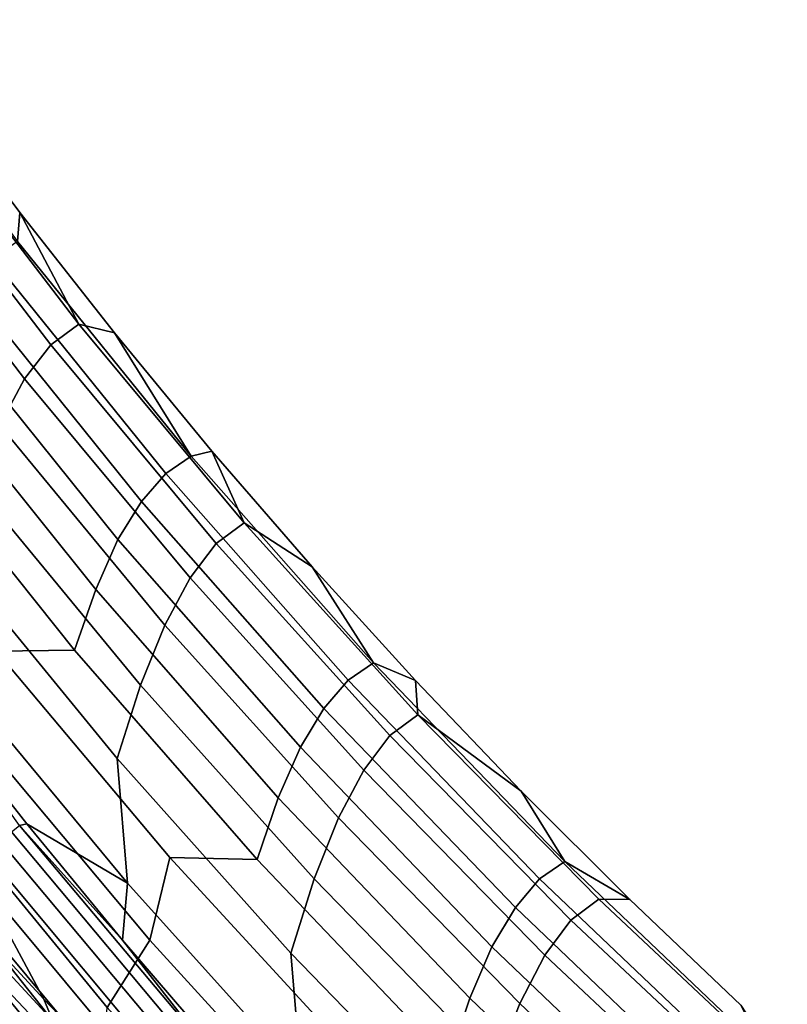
# Model space of a CAD drawing. Header units: metres. Extents: x -109 to 109, y -342 to 66.
# Tile 396 of 512: x 31.51 to 33.93, y -1.66 to 1.44. Entities that reach past the tile are written whole.
import ezdxf

# ---------------------------------------------------------------- set-up
doc = ezdxf.new("R2010")
doc.units = ezdxf.units.M
doc.layers.add('solid_K_24_62_16_000B91', color=7, linetype='CONTINUOUS')

msp = doc.modelspace()

# ---------------------------------------------------------------- linework, layer by layer
at = {"layer": 'solid_K_24_62_16_000B91'}
for points in [[(31.508896, 0.837283, 0.00355), (31.219938, 1.223836, 0.00356), (30.98591, 1.443706, 1.851275), (31.502281, 0.745325, 1.854878)], [(31.69483, 0.485048, -2.12018), (31.199251, 1.131131, -2.117817), (31.219938, 1.223836, 0.00356), (31.508896, 0.837283, 0.00355)], [(31.111061, 1.066944, -4.82453), (31.199251, 1.131131, -2.117817), (31.69483, 0.485048, -2.12018), (31.606667, 0.420484, -4.811264)], [(31.028673, 0.960854, -7.529274), (31.111061, 1.066944, -4.82453), (31.606667, 0.420484, -4.811264), (31.524199, 0.313371, -7.500353)], [(30.949318, 0.816246, -10.23099), (31.028673, 0.960854, -7.529274), (31.524199, 0.313371, -7.500353), (31.444628, 0.16686, -10.186357)], [(31.508896, 0.837283, 0.00355), (31.502281, 0.745325, 1.854878), (32.048462, 0.070013, 1.859828), (31.80711, 0.457803, 0.003541)], [(31.69483, 0.485048, -2.12018), (31.508896, 0.837283, 0.00355), (31.80711, 0.457803, 0.003541)], [(32.048462, 0.070013, 1.859828), (31.502281, 0.745325, 1.854878), (31.422394, 0.69105, 4.304801), (31.968641, 0.015557, 4.294783)], [(31.968641, 0.015557, 4.294783), (31.422394, 0.69105, 4.304801), (31.345922, 0.603967, 6.75333), (31.892166, -0.072434, 6.728318)], [(31.892166, -0.072434, 6.728318), (31.345922, 0.603967, 6.75333), (31.271517, 0.485236, 9.199722), (31.817684, -0.192888, 9.159668)], [(31.817684, -0.192888, 9.159668), (31.271517, 0.485236, 9.199722), (31.202158, 0.330429, 11.642864), (31.748186, -0.349868, 11.587729)], [(31.606667, 0.420484, -4.811264), (31.69483, 0.485048, -2.12018), (32.216278, -0.140338, -2.123751), (32.128181, -0.205292, -4.799479)], [(32.216278, -0.140338, -2.123751), (31.69483, 0.485048, -2.12018), (31.80711, 0.457803, 0.003541), (32.114403, 0.085618, 0.003531)], [(32.114403, 0.085618, 0.003531), (31.80711, 0.457803, 0.003541), (32.048462, 0.070013, 1.859828)], [(31.524199, 0.313371, -7.500353), (31.606667, 0.420484, -4.811264), (32.128181, -0.205292, -4.799479), (32.045734, -0.313427, -7.473192)], [(31.748186, -0.349868, 11.587729), (31.202158, 0.330429, 11.642864), (31.135769, 0.141764, 14.081915), (31.681576, -0.541319, 14.011641)], [(31.444628, 0.16686, -10.186357), (31.524199, 0.313371, -7.500353), (32.045734, -0.313427, -7.473192), (31.966133, -0.461824, -10.143767)], [(31.367765, -0.019226, -12.868152), (31.444628, 0.16686, -10.186357), (31.966133, -0.461824, -10.143767), (31.889174, -0.650633, -12.810064)], [(31.681576, -0.541319, 14.011641), (31.135769, 0.141764, 14.081915), (30.9163, 0.12719, 16.541851), (31.435087, -0.544464, 16.458157)], [(32.623428, -0.580958, 1.866116), (32.048462, 0.070013, 1.859828), (31.968641, 0.015557, 4.294783), (32.543694, -0.63561, 4.286401)], [(32.114403, 0.085618, 0.003531), (32.048462, 0.070013, 1.859828), (32.623428, -0.580958, 1.866116), (32.430599, -0.279057, 0.003523)], [(32.216278, -0.140338, -2.123751), (32.114403, 0.085618, 0.003531), (32.430599, -0.279057, 0.003523)], [(32.543694, -0.63561, 4.286401), (31.968641, 0.015557, 4.294783), (31.892166, -0.072434, 6.728318), (32.467312, -0.724509, 6.705246)], [(31.294916, -0.247196, -15.544355), (31.367765, -0.019226, -12.868152), (31.889174, -0.650633, -12.810064), (31.816154, -0.881965, -15.4707)], [(32.467312, -0.724509, 6.705246), (31.892166, -0.072434, 6.728318), (31.817684, -0.192888, 9.159668), (32.392925, -0.846666, 9.121864)], [(32.128181, -0.205292, -4.799479), (32.216278, -0.140338, -2.123751), (32.76273, -0.74399, -2.128524), (32.674736, -0.809346, -4.789196)], [(32.76273, -0.74399, -2.128524), (32.216278, -0.140338, -2.123751), (32.430599, -0.279057, 0.003523), (32.755516, -0.636009, 0.003514)], [(32.392925, -0.846666, 9.121864), (31.817684, -0.192888, 9.159668), (31.748186, -0.349868, 11.587729), (32.323509, -1.005786, 11.535164)], [(32.045734, -0.313427, -7.473192), (32.128181, -0.205292, -4.799479), (32.674736, -0.809346, -4.789196), (32.592419, -0.918497, -7.447834)], [(31.294916, -0.247196, -15.544355), (31.816154, -0.881965, -15.4707), (31.848, -1.274271, -18.107807), (31.326599, -0.64541, -18.195717)], [(32.755516, -0.636009, 0.003514), (32.430599, -0.279057, 0.003523), (32.623428, -0.580958, 1.866116)], [(31.966133, -0.461824, -10.143767), (32.045734, -0.313427, -7.473192), (32.592419, -0.918497, -7.447834), (32.512962, -1.068755, -10.103295)], [(32.323509, -1.005786, 11.535164), (31.748186, -0.349868, 11.587729), (31.681576, -0.541319, 14.011641), (32.256966, -1.199978, 13.944265)], [(31.889174, -0.650633, -12.810064), (31.966133, -0.461824, -10.143767), (32.512962, -1.068755, -10.103295), (32.436161, -1.260242, -12.754416)], [(31.982258, -1.193582, 16.377447), (31.435087, -0.544464, 16.458157), (31.371515, -0.801071, 18.876177), (31.918541, -1.45418, 18.780865)], [(32.256966, -1.199978, 13.944265), (31.681576, -0.541319, 14.011641), (31.435087, -0.544464, 16.458157), (31.982258, -1.193582, 16.377447)], [(33.226093, -1.206358, 1.873729), (32.623428, -0.580958, 1.866116), (32.543694, -0.63561, 4.286401), (33.146469, -1.261224, 4.279673)], [(33.088966, -0.985029, 0.003506), (32.755516, -0.636009, 0.003514), (32.623428, -0.580958, 1.866116), (33.226093, -1.206358, 1.873729)], [(31.23815, -0.714755, -19.454266), (31.326599, -0.64541, -18.195717), (31.848, -1.274271, -18.107807), (31.53092, -1.088016, -19.459311)], [(31.816154, -0.881965, -15.4707), (31.889174, -0.650633, -12.810064), (32.436161, -1.260242, -12.754416), (32.363293, -1.494877, -15.399817)], [(33.146469, -1.261224, 4.279673), (32.543694, -0.63561, 4.286401), (32.467312, -0.724509, 6.705246), (33.070274, -1.351024, 6.684161)], [(32.76273, -0.74399, -2.128524), (32.755516, -0.636009, 0.003514), (33.088966, -0.985029, 0.003506)], [(31.508512, -1.092542, -19.606047), (31.23815, -0.714755, -19.454266), (31.53092, -1.088016, -19.459311)], [(33.070274, -1.351024, 6.684161), (32.467312, -0.724509, 6.705246), (32.392925, -0.846666, 9.121864), (32.996147, -1.474855, 9.086386)], [(32.674736, -0.809346, -4.789196), (32.76273, -0.74399, -2.128524), (33.333279, -1.324907, -2.134491), (33.24543, -1.390675, -4.78043)], [(32.76273, -0.74399, -2.128524), (33.088966, -0.985029, 0.003506), (33.430756, -1.325914, 0.003497), (33.333279, -1.324907, -2.134491)], [(31.918541, -1.45418, 18.780865), (31.371515, -0.801071, 18.876177), (31.247419, -1.013267, 21.300329), (31.784214, -1.665906, 21.191191)], [(32.592419, -0.918497, -7.447834), (32.674736, -0.809346, -4.789196), (33.24543, -1.390675, -4.78043), (33.163338, -1.500833, -7.424325)], [(32.996147, -1.474855, 9.086386), (32.392925, -0.846666, 9.121864), (32.323509, -1.005786, 11.535164), (32.927032, -1.636073, 11.48527)], [(31.816154, -0.881965, -15.4707), (32.363293, -1.494877, -15.399817), (32.395042, -1.8814, -18.022989), (31.848, -1.274271, -18.107807)], [(32.512962, -1.068755, -10.103295), (32.592419, -0.918497, -7.447834), (33.163338, -1.500833, -7.424325), (33.084202, -1.652917, -10.065006)], [(33.430756, -1.325914, 0.003497), (33.088966, -0.985029, 0.003506), (33.226093, -1.206358, 1.873729)], [(31.585026, -1.639346, 22.4972), (31.770435, -1.833555, 22.30934), (31.784214, -1.665906, 21.191191), (31.247419, -1.013267, 21.300329)], [(31.400541, -1.440893, 22.692883), (31.585026, -1.639346, 22.4972), (31.247419, -1.013267, 21.300329)], [(32.927032, -1.636073, 11.48527), (32.323509, -1.005786, 11.535164), (32.256966, -1.199978, 13.944265), (32.860836, -1.832946, 13.879918)], [(32.436161, -1.260242, -12.754416), (32.512962, -1.068755, -10.103295), (33.084202, -1.652917, -10.065006), (33.007809, -1.847026, -12.701299)], [(32.052616, -1.865074, -19.901171), (31.447252, -1.141805, -19.891943), (31.482748, -1.11326, -19.750711), (32.087364, -1.83437, -19.760206)], [(32.087364, -1.83437, -19.760206), (31.482748, -1.11326, -19.750711), (31.508512, -1.092542, -19.606047), (32.112766, -1.811924, -19.615736)], [(31.508512, -1.092542, -19.606047), (31.53092, -1.088016, -19.459311), (31.832111, -1.454022, -19.464293)], [(32.112766, -1.811924, -19.615736), (31.508512, -1.092542, -19.606047), (31.832111, -1.454022, -19.464293)], [(31.832111, -1.454022, -19.464293), (31.53092, -1.088016, -19.459311), (31.848, -1.274271, -18.107807)], [(32.008789, -1.903801, -20.037554), (31.402292, -1.17796, -20.028662), (31.447252, -1.141805, -19.891943), (32.052616, -1.865074, -19.901171)], [(31.956219, -1.950256, -20.168318), (31.348213, -1.22145, -20.15983), (31.402292, -1.17796, -20.028662), (32.008789, -1.903801, -20.037554)], [(32.556816, -1.818986, 16.29987), (31.982258, -1.193582, 16.377447), (31.918541, -1.45418, 18.780865), (32.493347, -2.083494, 18.689037)], [(32.860836, -1.832946, 13.879918), (32.256966, -1.199978, 13.944265), (31.982258, -1.193582, 16.377447), (32.556816, -1.818986, 16.29987)], [(33.855316, -1.80501, 1.882654), (33.226093, -1.206358, 1.873729), (33.146469, -1.261224, 4.279673), (33.775829, -1.860104, 4.27461)], [(33.780682, -1.658466, 0.00349), (33.430756, -1.325914, 0.003497), (33.226093, -1.206358, 1.873729), (33.855316, -1.80501, 1.882654)], [(31.895302, -2.004086, -20.292465), (31.285427, -1.271943, -20.284447), (31.348213, -1.22145, -20.15983), (31.956219, -1.950256, -20.168318)], [(32.363293, -1.494877, -15.399817), (32.436161, -1.260242, -12.754416), (33.007809, -1.847026, -12.701299), (32.935398, -2.084891, -15.331825)], [(33.775829, -1.860104, 4.27461), (33.146469, -1.261224, 4.279673), (33.070274, -1.351024, 6.684161), (33.699905, -1.950796, 6.665099)], [(31.826506, -2.06488, -20.40905), (31.214411, -1.329054, -20.401562), (31.285427, -1.271943, -20.284447), (31.895302, -2.004086, -20.292465)], [(31.832111, -1.454022, -19.464293), (31.848, -1.274271, -18.107807), (32.395042, -1.8814, -18.022989), (32.14159, -1.812609, -19.46921)], [(31.750353, -2.132175, -20.517183), (31.135708, -1.392349, -20.510283), (31.214411, -1.329054, -20.401562), (31.826506, -2.06488, -20.40905)], [(33.24543, -1.390675, -4.78043), (33.333279, -1.324907, -2.134491), (33.926983, -1.882127, -2.141641), (33.839314, -1.948315, -4.773197)], [(33.926983, -1.882127, -2.141641), (33.333279, -1.324907, -2.134491), (33.430756, -1.325914, 0.003497), (33.780682, -1.658466, 0.00349)], [(31.613182, -1.707812, 22.631536), (31.400541, -1.440893, 22.692883), (31.288561, -1.35729, 22.980972)], [(31.707357, -1.864416, 22.685106), (31.613182, -1.707812, 22.631536), (31.288561, -1.35729, 22.980972), (31.384232, -1.521666, 23.025198)], [(33.699905, -1.950796, 6.665099), (33.070274, -1.351024, 6.684161), (32.996147, -1.474855, 9.086386), (33.626202, -2.076263, 9.053298)], [(31.667423, -2.205459, -20.616043), (31.049915, -1.461344, -20.609781), (31.135708, -1.392349, -20.510283), (31.750353, -2.132175, -20.517183)], [(33.163338, -1.500833, -7.424325), (33.24543, -1.390675, -4.78043), (33.839314, -1.948315, -4.773197), (33.757538, -2.059465, -7.402701)], [(31.613182, -1.707812, 22.631536), (31.585026, -1.639346, 22.4972), (31.400541, -1.440893, 22.692883)], [(32.493347, -2.083494, 18.689037), (31.918541, -1.45418, 18.780865), (31.784214, -1.665906, 21.191191), (32.348705, -2.295379, 21.085787)], [(32.112766, -1.811924, -19.615736), (31.832111, -1.454022, -19.464293), (32.14159, -1.812609, -19.46921)], [(31.57835, -2.284172, -20.704874), (30.957687, -1.535516, -20.699301), (31.049915, -1.461344, -20.609781), (31.667423, -2.205459, -20.616043)], [(33.626202, -2.076263, 9.053298), (32.996147, -1.474855, 9.086386), (32.927032, -1.636073, 11.48527), (33.557598, -2.239525, 11.438142)], [(32.363293, -1.494877, -15.399817), (32.935398, -2.084891, -15.331825), (32.966797, -2.465772, -17.941406), (32.395042, -1.8814, -18.022989)], [(33.084202, -1.652917, -10.065006), (33.163338, -1.500833, -7.424325), (33.757538, -2.059465, -7.402701), (33.678898, -2.213334, -10.028967)], [(31.483812, -2.367717, -20.783003), (30.85973, -1.614298, -20.778158), (30.957687, -1.535516, -20.699301), (31.57835, -2.284172, -20.704874)], [(31.361744, -1.57608, 23.184153), (31.685806, -1.919037, 22.842052), (31.707357, -1.864416, 22.685106), (31.384232, -1.521666, 23.025198)], [(31.324104, -1.632944, 23.342804), (31.649448, -1.976724, 22.998211), (31.685806, -1.919037, 22.842052), (31.361744, -1.57608, 23.184153)], [(31.463465, -1.89629, 23.292612), (31.649448, -1.976724, 22.998211), (31.324104, -1.632944, 23.342804)], [(31.613182, -1.707812, 22.631536), (31.952463, -2.057171, 22.295027), (31.770435, -1.833555, 22.30934), (31.585026, -1.639346, 22.4972)], [(33.557598, -2.239525, 11.438142), (32.927032, -1.636073, 11.48527), (32.860836, -1.832946, 13.879918), (33.49202, -2.439006, 13.818725)], [(33.007809, -1.847026, -12.701299), (33.084202, -1.652917, -10.065006), (33.678898, -2.213334, -10.028967), (33.603149, -2.409996, -12.650804)]]:
    msp.add_3dface(points, dxfattribs=at)

doc.saveas('drawing.dxf')
